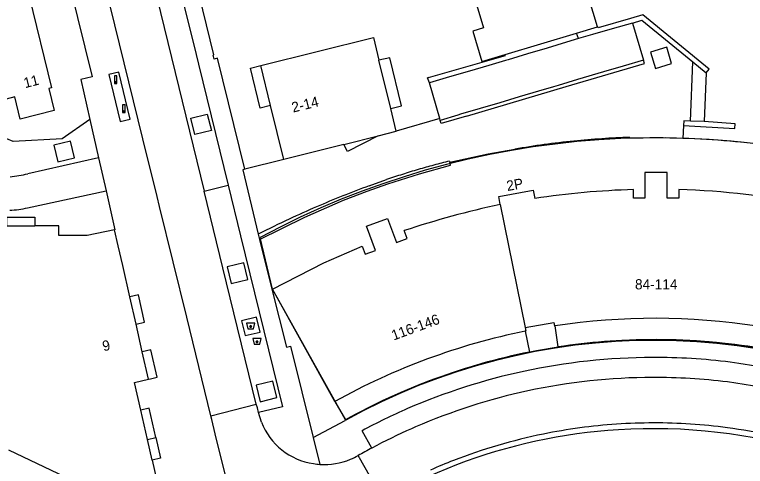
# Model space of a CAD drawing. Extents: x 194485 to 197793, y 468269 to 470822.
# Drawn here: x 194682.9 to 194768.9, y 469284.2 to 469337.4 of the extents above; entities that cross this region are included whole.
import ezdxf

# ---------------------------------------------------------------- set-up
doc = ezdxf.new("R2010")
doc.units = 0
for name, color, linetype in [('BGT begrenzing pand op maaiveld onder overbouw', 7, 'Continuous'), ('BGT grensvlak gebouwinstallatie plus 1', 7, 'Continuous'), ('BGT grensvlak onbegroeid terreindeel', 7, 'Continuous'), ('BGT grensvlak pand deel overbouw', 7, 'Continuous'), ('BGT grensvlak pand min 1', 7, 'Continuous'), ('BGT grensvlak pand op maaiveld', 7, 'Continuous'), ('BGT grensvlak pand op maaiveld LR', 7, 'Continuous'), ('BGT grensvlak scheiding', 7, 'Continuous'), ('BGT grensvlak wegdeel', 7, 'Continuous'), ('BGT lijnelement scheiding muur', 7, 'Continuous'), ('BGT puntobject bak afval apart plaats', 7, 'Continuous'), ('BGT puntobject bak container', 7, 'Continuous'), ('BGT puntobject paal afsluitpaal', 7, 'Continuous'), ('BGT tekst huisnummerreeks', 7, 'Continuous'), ('BGT tekst huisnummerreeks min 1', 7, 'Continuous')]:
    doc.layers.add(name, color=color, linetype=linetype)

msp = doc.modelspace()

# ---------------------------------------------------------------- linework, layer by layer
at = {"layer": 'BGT begrenzing pand op maaiveld onder overbouw'}
for p, q in [((194682.011, 469312.501), (194685.311, 469312.498)), ((194697.23, 469300.938), (194696.498, 469304.156)), ((194698.699, 469294.483), (194697.967, 469297.701)), ((194698.562, 469287.381), (194697.773, 469290.847)), ((194699.113, 469284.957), (194698.562, 469287.381))]:
    msp.add_line(p, q, dxfattribs=at)
for centre, radius, start, end in [((194758.289, 469223.704), 77.931, 81.11997, 98.69718), ((194758.26, 469224.291), 77.341, 101.37111, 119.12224)]:
    msp.add_arc(centre, radius, start, end, dxfattribs=at)
at = {"layer": 'BGT grensvlak gebouwinstallatie plus 1'}
for points in [[(194727.189, 469326.3), (194728.468, 469326.613), (194727.069, 469332.297), (194725.801, 469331.986)], [(194713.05, 469326.677), (194711.823, 469326.374), (194710.676, 469331.064), (194711.893, 469331.372)], [(194725.718, 469323.103), (194722.097, 469321.263), (194721.68, 469322.092)]]:
    msp.add_lwpolyline(points, dxfattribs=at)
at = {"layer": 'BGT grensvlak onbegroeid terreindeel'}
for points in [[(194709.9, 469308.154), (194707.949, 469307.699), (194708.424, 469305.742), (194710.374, 469306.215), (194709.9, 469308.154)], [(194709.638, 469301.347), (194710.067, 469299.598), (194711.815, 469300.026), (194711.387, 469301.775), (194709.638, 469301.347)], [(194713.316, 469294.253), (194711.343, 469293.784), (194711.822, 469291.822), (194713.779, 469292.318), (194713.316, 469294.253)]]:
    msp.add_lwpolyline(points, dxfattribs=at)
at = {"layer": 'BGT grensvlak pand deel overbouw'}
for p, q in [((194743.011, 469300.113), (194743.509, 469297.664)), ((194746.882, 469298.268), (194746.505, 469300.739)), ((194698.699, 469294.483), (194698.933, 469294.536)), ((194720.62, 469291.854), (194721.873, 469289.693))]:
    msp.add_line(p, q, dxfattribs=at)
for points in [[(194682.011, 469312.501), (194682.012, 469313.531), (194685.312, 469313.528), (194685.311, 469312.498)], [(194697.23, 469300.938), (194698.235, 469301.166), (194697.503, 469304.384), (194696.498, 469304.156)], [(194698.933, 469294.536), (194699.704, 469294.711), (194698.972, 469297.929), (194697.967, 469297.701)], [(194699.556, 469287.612), (194698.768, 469291.073), (194697.773, 469290.847)], [(194699.556, 469287.612), (194700.108, 469285.184), (194699.113, 469284.957)]]:
    msp.add_lwpolyline(points, dxfattribs=at)
for centre, radius, start, end in [((194757.615, 469228.631), 70.459, 89.86059, 98.76161), ((194758.719, 469225.508), 73.588, 81.23227, 90.72654), ((194758.228, 469224.362), 74.765, 101.35411, 119.09487)]:
    msp.add_arc(centre, radius, start, end, dxfattribs=at)
at = {"layer": 'BGT grensvlak pand min 1'}
msp.add_lwpolyline([(194721.873, 469289.693), (194713.271, 469305.073), (194711.827, 469311.152)], dxfattribs=at)
for centre, radius, start, end in [((194758.383, 469224.437), 98.422, 69.59123, 118.23043), ((194758.296, 469224.116), 75.013, 60.77095, 119.04866)]:
    msp.add_arc(centre, radius, start, end, dxfattribs=at)
at = {"layer": 'BGT grensvlak pand op maaiveld'}
for p, q in [((194749.042, 469335.186), (194751.492, 469335.917)), ((194740.655, 469332.683), (194749.042, 469335.186)), ((194727.189, 469326.3), (194725.801, 469331.986)), ((194713.05, 469326.677), (194711.893, 469331.372)), ((194714.617, 469320.322), (194713.05, 469326.677)), ((194727.84, 469323.635), (194727.189, 469326.3)), ((194725.718, 469323.103), (194727.84, 469323.635)), ((194721.68, 469322.092), (194725.718, 469323.103)), ((194721.68, 469322.092), (194714.617, 469320.322)), ((194694.689, 469312.046), (194691.48, 469311.383)), ((194696.498, 469304.156), (194695.655, 469307.861)), ((194720.62, 469291.854), (194713.271, 469305.073)), ((194697.967, 469297.701), (194697.23, 469300.938)), ((194693.989, 469280.575), (194682.275, 469286.108)), ((194699.113, 469284.957), (194700.244, 469279.989))]:
    msp.add_line(p, q, dxfattribs=at)
for points in [[(194751.492, 469335.917), (194750.082, 469340.644), (194750.842, 469340.857), (194745.546, 469358.745), (194741.433, 469357.525), (194740.601, 469360.335)], [(194729.588, 469360.064), (194729.513, 469360.042), (194732.588, 469349.695), (194731.246, 469349.297), (194731.275, 469349.201), (194732.617, 469349.6), (194733.049, 469348.144), (194731.707, 469347.745), (194731.736, 469347.649), (194734.324, 469348.418), (194738.076, 469335.792), (194736.83, 469335.421), (194737.889, 469331.857), (194740.655, 469332.683)], [(194678.647, 469338.013), (194684.671, 469339.528), (194687.296, 469328.752), (194686.985, 469328.674), (194687.61, 469326.07), (194683.595, 469325.05), (194682.972, 469327.671), (194681.376, 469327.272)], [(194711.893, 469331.372), (194725.145, 469334.672), (194725.801, 469331.986)], [(194761.062, 469316.771), (194761.062, 469315.766), (194759.715, 469315.765), (194759.714, 469318.795), (194757.057, 469318.794), (194757.058, 469315.764), (194755.751, 469315.764), (194755.751, 469316.778)], [(194740.049, 469315.017), (194739.901, 469315.984), (194743.934, 469316.693), (194744.114, 469315.72)], [(194713.271, 469305.073), (194719.307, 469308.176), (194723.809, 469310.116), (194724.161, 469309.169), (194725.375, 469309.626), (194724.319, 469312.467), (194726.81, 469313.387), (194727.865, 469310.563), (194729.1, 469311.028), (194728.758, 469311.949)], [(194691.48, 469311.383), (194688.14, 469311.386), (194688.141, 469312.496), (194685.311, 469312.498)], [(194695.655, 469307.861), (194695.121, 469310.175), (194694.689, 469312.046)], [(194742.994, 469300.552), (194746.383, 469301.141), (194746.454, 469300.731), (194746.478, 469300.735), (194746.505, 469300.739)], [(194742.994, 469300.552), (194743.074, 469300.126), (194743.044, 469300.12), (194743.011, 469300.113)], [(194697.773, 469290.847), (194697.032, 469294.104), (194698.699, 469294.483)]]:
    msp.add_lwpolyline(points, dxfattribs=at)
for centre, radius, start, end in [((194758.281, 469224.424), 92.389, 91.56918, 98.82057), ((194758.518, 469224.811), 91.995, 78.53962, 88.41565), ((194761.675, 469213.116), 104.171, 101.98203, 108.42084)]:
    msp.add_arc(centre, radius, start, end, dxfattribs=at)
at = {"layer": 'BGT grensvlak pand op maaiveld LR'}
msp.add_line((194740.049, 469315.017), (194742.994, 469300.552), dxfattribs=at)
at = {"layer": 'BGT grensvlak scheiding'}
for p, q in [((194749.284, 469334.533), (194749.042, 469335.186)), ((194762.703, 469331.799), (194764.288, 469330.502))]:
    msp.add_line(p, q, dxfattribs=at)
for points in [[(194764.288, 469330.502), (194764.624, 469330.927), (194756.847, 469337.321), (194755.377, 469336.901), (194751.6, 469335.823), (194751.56, 469335.937), (194751.492, 469335.917)], [(194755.611, 469336.375), (194753.213, 469335.677), (194750.919, 469335.009), (194749.284, 469334.533)], [(194755.611, 469336.375), (194756.715, 469336.701), (194762.703, 469331.799)], [(194762.433, 469324.829), (194761.657, 469324.87), (194761.609, 469324.324)], [(194761.609, 469324.324), (194767.662, 469323.983), (194767.683, 469324.515), (194764.066, 469324.778)], [(194764.066, 469324.778), (194764.065, 469324.778), (194762.433, 469324.829)]]:
    msp.add_lwpolyline(points, dxfattribs=at)
at = {"layer": 'BGT grensvlak wegdeel'}
for p, q in [((194695.64, 469355.797), (194705.249, 469316.6)), ((194755.611, 469336.375), (194756.915, 469332.018)), ((194710.009, 469319.167), (194706.813, 469332.227)), ((194762.433, 469324.829), (194762.703, 469331.799)), ((194764.288, 469330.502), (194764.066, 469324.778)), ((194731.644, 469329.98), (194731.508, 469329.941)), ((194731.727, 469329.331), (194731.508, 469329.941)), ((194732.947, 469325.139), (194731.727, 469329.331)), ((194691.798, 469325.024), (194692.827, 469320.496)), ((194732.947, 469325.139), (194727.84, 469323.635)), ((194733.013, 469324.918), (194732.947, 469325.139)), ((194735.067, 469325.53), (194733.013, 469324.918)), ((194761.609, 469324.324), (194761.559, 469322.799)), ((194755.316, 469322.925), (194755.319, 469322.811)), ((194692.827, 469320.496), (194684.493, 469318.637)), ((194692.827, 469320.496), (194693.7, 469316.651)), ((194714.617, 469320.322), (194710.009, 469319.167)), ((194734.098, 469320.13), (194734.127, 469319.993)), ((194705.249, 469316.6), (194708.061, 469317.295)), ((194724.644, 469317.221), (194726.7, 469317.954)), ((194684.477, 469314.637), (194693.7, 469316.651)), ((194711.61, 469311.533), (194711.759, 469310.918)), ((194713.271, 469305.073), (194713.185, 469305.051)), ((194706.036, 469290.184), (194711.372, 469291.539)), ((194711.969, 469289.418), (194711.631, 469290.546)), ((194721.873, 469289.693), (194721.89, 469289.664)), ((194718.074, 469287.599), (194721.827, 469289.63)), ((194721.89, 469289.664), (194721.827, 469289.63)), ((194730.101, 469288.856), (194729.634, 469288.651)), ((194724.966, 469286.377), (194723.807, 469288.417)), ((194698.562, 469287.381), (194699.556, 469287.612)), ((194718.074, 469287.599), (194718.858, 469284.454))]:
    msp.add_line(p, q, dxfattribs=at)
for points in [[(194672.235, 469410.165), (194672.864, 469407.547), (194673.14, 469406.343), (194673.88, 469403.27), (194673.81, 469403.255), (194676.956, 469388.889), (194678.179, 469383.396), (194679.117, 469378.457), (194679.716, 469373.774), (194679.319, 469373.688), (194680.514, 469368.817), (194681.933, 469363.031), (194682.593, 469360.342), (194683.822, 469355.412), (194684.135, 469354.144), (194686.373, 469345.194), (194686.415, 469345.024), (194687.636, 469340.084), (194689.495, 469340.553), (194692.067, 469330.043), (194690.733, 469329.713), (194691.798, 469325.024)], [(194698.441, 469356.496), (194700.898, 469346.444), (194704.281, 469332.673)], [(194706.036, 469290.184), (194703.195, 469301.778), (194699.974, 469314.805), (194699.696, 469315.982), (194698.017, 469322.769), (194695.849, 469331.684), (194693.637, 469340.665), (194691.72, 469348.495)], [(194749.284, 469334.533), (194747.875, 469334.112), (194745.575, 469333.425), (194743.274, 469332.737), (194741.008, 469332.06), (194740.685, 469331.964), (194738.713, 469331.384), (194736.439, 469330.716), (194734.115, 469330.033), (194731.727, 469329.331)], [(194704.281, 469332.673), (194704.561, 469331.532), (194708.061, 469317.295)], [(194757.735, 469332.946), (194758.309, 469331.03), (194760.225, 469331.604), (194759.651, 469333.52), (194757.735, 469332.946)], [(194756.915, 469332.018), (194754.532, 469331.312), (194752.223, 469330.629), (194749.15, 469329.719), (194746.861, 469329.041), (194746.335, 469328.885), (194744.573, 469328.36), (194742.286, 469327.679), (194739.997, 469326.998), (194737.693, 469326.312), (194735.409, 469325.632), (194735.067, 469325.53)], [(194736.108, 469325.421), (194747.814, 469328.905), (194757.046, 469331.63), (194756.915, 469332.018)], [(194694.011, 469330.316), (194695.347, 469324.795), (194696.524, 469325.081), (194695.184, 469330.596), (194694.011, 469330.316)], [(194691.798, 469325.024), (194688.522, 469322.749), (194682.776, 469322.452), (194682.044, 469322.768)], [(194703.658, 469325.178), (194705.601, 469325.663), (194706.088, 469323.712), (194704.141, 469323.24), (194703.658, 469325.178)], [(194736.108, 469325.421), (194733.127, 469324.534), (194733.013, 469324.918)], [(194687.558, 469321.998), (194688.014, 469320.051), (194689.983, 469320.507), (194689.519, 469322.472), (194687.558, 469321.998)], [(194734.127, 469319.993), (194738.639, 469320.972), (194741.765, 469321.524)], [(194711.759, 469310.918), (194717.067, 469313.554), (194721.643, 469315.537), (194724.413, 469316.607), (194726.858, 469317.455), (194730.582, 469318.632), (194734.201, 469319.637), (194734.16, 469319.832), (194734.127, 469319.993)], [(194710.009, 469319.167), (194709.772, 469319.108), (194711.61, 469311.533)], [(194708.061, 469317.295), (194709.529, 469311.323), (194714.447, 469291.243), (194711.631, 469290.546)], [(194693.7, 469316.651), (194694.744, 469312.057), (194694.689, 469312.046)], [(194711.372, 469291.539), (194707.437, 469307.594), (194705.249, 469316.6)], [(194711.759, 469310.918), (194713.144, 469305.211), (194713.185, 469305.051)], [(194713.185, 469305.051), (194714.913, 469298.243), (194715.394, 469298.351), (194718.074, 469287.599)], [(194770.272, 469298.062), (194767.912, 469298.409), (194765.544, 469298.682), (194763.169, 469298.877), (194760.787, 469298.998), (194758.404, 469299.043), (194756.02, 469299.012), (194753.639, 469298.905), (194751.262, 469298.722), (194748.891, 469298.465), (194746.531, 469298.131), (194744.182, 469297.723), (194741.848, 469297.24), (194739.529, 469296.684), (194737.23, 469296.053), (194734.952, 469295.35), (194732.698, 469294.575), (194730.469, 469293.728), (194728.269, 469292.811), (194726.099, 469291.824), (194723.96, 469290.769), (194721.89, 469289.664)], [(194794.036, 469287.904), (194791.519, 469289.027), (194788.777, 469290.24), (194787.602, 469290.761), (194785.961, 469291.488), (194783.067, 469292.61), (194780.164, 469293.593), (194777.191, 469294.506), (194776.185, 469294.737), (194773.158, 469295.431), (194770.137, 469296.022), (194768.111, 469296.328), (194767.115, 469296.478)], [(194793.079, 469285.758), (194790.565, 469286.879), (194787.825, 469288.091), (194786.649, 469288.613), (194785.06, 469289.317), (194782.265, 469290.4), (194779.442, 469291.356), (194776.582, 469292.235), (194775.659, 469292.447), (194772.67, 469293.132), (194769.736, 469293.706), (194767.76, 469294.004), (194766.795, 469294.15)], [(194711.631, 469290.546), (194711.496, 469291.12), (194711.372, 469291.539)], [(194708.912, 469278.449), (194706.525, 469288.041), (194706.137, 469289.742), (194706.036, 469290.184)], [(194723.35, 469285.487), (194723.45, 469285.314), (194723.482, 469285.257), (194725.996, 469280.838)]]:
    msp.add_lwpolyline(points, dxfattribs=at)
for centre, radius, start, end in [((194758.579, 469223.651), 99.323, 95.69629, 97.72528), ((194758.761, 469222.082), 100.902, 93.83376, 95.7108), ((194758.773, 469221.885), 101.099, 91.95954, 93.83279), ((194758.817, 469224.985), 98.033, 97.96754, 100.01679), ((194755.353, 469233.521), 89.179, 103.78855, 105.01307), ((194753.315, 469240.978), 81.447, 106.32782, 107.70062), ((194755.506, 469233.489), 89.249, 105.10251, 106.32563), ((194679.995, 469337.938), 19.818, 276.98807, 283.11871), ((194753.269, 469241.041), 81.373, 107.68292, 109.05699), ((194767.319, 469201.245), 123.578, 110.20192, 111.7472), ((194765.871, 469204.98), 119.572, 111.76572, 113.36294), ((194681.822, 469326.42), 12.078, 272.58912, 282.69625), ((194766.542, 469203.439), 121.254, 113.36509, 115.0265), ((194765.572, 469205.577), 118.906, 115.03911, 116.9893), ((194758.165, 469224.135), 72.895, 90.15043, 102.17015), ((194758.165, 469224.226), 72.804, 82.9384, 90.15013), ((194758.162, 469224.172), 72.858, 102.17327, 113.45144), ((194758.162, 469224.153), 70.527, 90.14794, 102.17094), ((194758.158, 469224.075), 70.605, 82.97377, 90.14473), ((194758.172, 469224.144), 70.538, 102.17719, 113.45046), ((194760.602, 469219.262), 78.334, 113.65969, 118.01582), ((194719.212, 469292.23), 7.77, 201.21469, 261.75356), ((194758.159, 469224.174), 65.157, 93.88941, 101.53097), ((194758.124, 469225.154), 64.176, 90.02439, 93.91823), ((194758.163, 469224.179), 65.151, 82.40187, 90.0576), ((194757.797, 469224.79), 63.84, 93.44672, 128.56508), ((194758.132, 469224.222), 70.45, 113.86093, 118.0848), ((194758.175, 469224.133), 65.199, 101.53762, 111.22913), ((194758.188, 469224.859), 63.796, 72.85386, 93.80122), ((194758.157, 469224.169), 65.162, 73.19218, 82.39791), ((194758.85, 469222.941), 71.918, 118.10854, 119.57835), ((194719.491, 469292.257), 7.793, 292.31827, 299.68591), ((194719.353, 469292.228), 7.789, 260.72992, 266.35806), ((194719.383, 469292.434), 7.997, 266.23273, 292.54704), ((194757.199, 469226.424), 62.711, 111.15597, 113.82416)]:
    msp.add_arc(centre, radius, start, end, dxfattribs=at)
at = {"layer": 'BGT lijnelement scheiding muur'}
for points in [[(194706.813, 469332.227), (194706.402, 469332.125), (194706.293, 469332.603), (194706.378, 469332.624), (194700.326, 469357.369), (194701.244, 469358.008)], [(194731.644, 469329.98), (194740.691, 469332.562), (194740.655, 469332.683)]]:
    msp.add_lwpolyline(points, dxfattribs=at)
for centre, radius, start, end in [((194758.244, 469221.421), 101.433, 88.12715, 91.65248), ((194758.276, 469222.347), 100.506, 81.85579, 88.128)]:
    msp.add_arc(centre, radius, start, end, dxfattribs=at)
at = {"layer": 'BGT puntobject bak afval apart plaats'}
msp.add_lwpolyline([(194711.033, 469300.408), (194711.208, 469301.083), (194710.208, 469301.083), (194710.383, 469300.408)], close=True, dxfattribs=at)
msp.add_circle((194710.708, 469300.683), 0.1, dxfattribs=at)
for start, end in [(0, 180), (180, 0)]:
    msp.add_arc((194710.708, 469300.683), 0.1, start, end, dxfattribs=at)
at = {"layer": 'BGT puntobject bak container'}
msp.add_lwpolyline([(194711.786, 469298.601), (194711.961, 469299.276), (194710.961, 469299.276), (194711.136, 469298.601)], close=True, dxfattribs=at)
msp.add_circle((194711.461, 469298.876), 0.1, dxfattribs=at)
for start, end in [(0, 180), (180, 0)]:
    msp.add_arc((194711.461, 469298.876), 0.1, start, end, dxfattribs=at)
at = {"layer": 'BGT puntobject paal afsluitpaal'}
for points in [[(194694.986, 469330.171), (194694.686, 469330.171), (194694.686, 469329.271), (194694.836, 469329.271)], [(194694.836, 469329.271), (194694.986, 469329.271), (194694.986, 469330.171)], [(194695.948, 469326.751), (194695.648, 469326.751), (194695.648, 469325.851), (194695.798, 469325.851)], [(194695.798, 469325.851), (194695.948, 469325.851), (194695.948, 469326.751)]]:
    msp.add_lwpolyline(points, dxfattribs=at)
for centre, start, end in [((194694.836, 469329.371), 0, 180), ((194694.836, 469329.371), 0, 180), ((194694.836, 469329.371), 180, 0), ((194694.836, 469329.371), 180, 270), ((194694.836, 469329.371), 270, 0), ((194695.798, 469325.951), 0, 180), ((194695.798, 469325.951), 0, 180), ((194695.798, 469325.951), 180, 0), ((194695.798, 469325.951), 180, 270), ((194695.798, 469325.951), 270, 0)]:
    msp.add_arc(centre, 0.1, start, end, dxfattribs=at)

# ---------------------------------------------------------------- texts
at = {"layer": 'BGT tekst huisnummerreeks'}
for s, rotation, p in [('11', 14.3, (194684.171, 469328.704)), ('2-14', 13.8, (194715.693, 469325.831)), ('84-114', 359.9, (194755.913, 469305.039)), ('116-146', 20.2, (194727.526, 469299.015)), ('9', 12.8, (194693.413, 469297.752))]:
    msp.add_text(s, height=1.2, rotation=rotation, dxfattribs=at).set_placement(p)
at = {"layer": 'BGT tekst huisnummerreeks min 1'}
msp.add_text('2P', height=1.2, rotation=10.1, dxfattribs=at).set_placement((194740.913, 469316.604))

doc.saveas('drawing.dxf')
